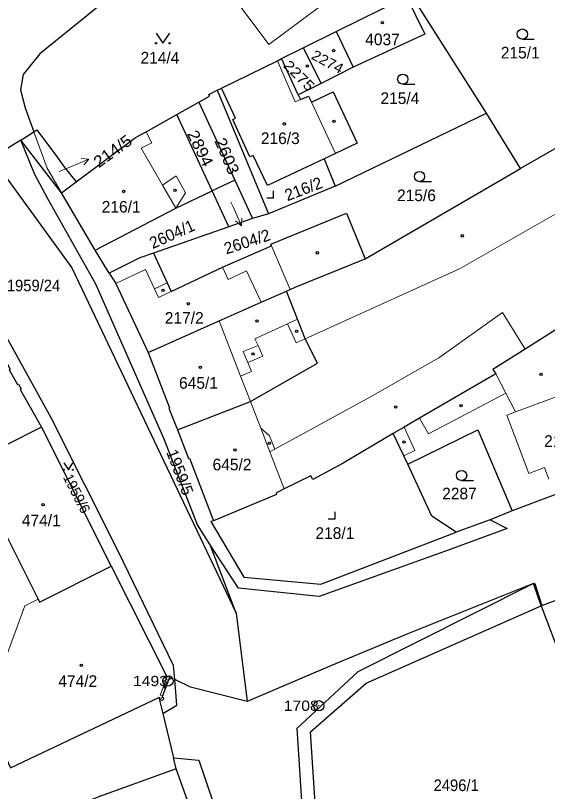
# Model space of a CAD drawing. Extents: x -679733 to -673243, y -1075091 to -1066557.
# Drawn here: x -676175.2 to -676097.4, y -1071620.8 to -1071507.3 of the extents above; entities that cross this region are included whole.
import ezdxf
from ezdxf.enums import TextEntityAlignment as Align

# ---------------------------------------------------------------- set-up
doc = ezdxf.new("R2010")
doc.units = 0
doc.header["$LTSCALE"] = 0.68
for name, color, linetype, lineweight in [('1', 7, 'Continuous', 25), ('3', 7, 'Continuous', 25), ('4', 7, 'Continuous', 13), ('5', 7, 'Continuous', 25), ('7', 7, 'Continuous', 13), ('8', 7, 'Continuous', 25)]:
    doc.layers.add(name, color=color, linetype=linetype, lineweight=lineweight)
doc.layers.add('2', color=7, linetype='Continuous')

msp = doc.modelspace()

# ---------------------------------------------------------------- linework, layer by layer
at = {"layer": '1'}
for p, q in [((-676128.3, -1071509.64), (-676125.8, -1071514.86)), ((-676133.1, -1071512.01), (-676130.49, -1071517.22)), ((-676133.83, -1071518.9), (-676136.27, -1071513.6)), ((-676145.68, -1071518.23), (-676138.2, -1071536.33)), ((-676151.59, -1071521.79), (-676148.38, -1071519.98)), ((-676174.44, -1071525.51), (-676172.53, -1071524.32)), ((-676168.49, -1071533.22), (-676174.44, -1071525.51)), ((-676168.49, -1071533.22), (-676166.33, -1071531.61)), ((-676143.11, -1071531.38), (-676146.42, -1071532.96)), ((-676144, -1071538.21), (-676146.42, -1071532.96)), ((-676163.53, -1071541.63), (-676168.49, -1071533.22)), ((-676171.41, -1071567.51), (-676161.21, -1071587.89)), ((-676105.72, -1071581.11), (-676110.74, -1071582.88)), ((-676142.94, -1071594.75), (-676141.32, -1071607.66)), ((-676153.67, -1071609.45), (-676152.11, -1071615.93)), ((-676151.72, -1071617.55), (-676152.11, -1071615.93)), ((-676145.76, -1071634.12), (-676151.72, -1071617.55))]:
    msp.add_line(p, q, dxfattribs=at)
for points in [[(-676133.82, -1071483.02), (-676138.35, -1071486.48), (-676140.02, -1071487.75), (-676150.11, -1071495.46), (-676151.27, -1071496.35), (-676171.66, -1071512.88), (-676174.11, -1071515.94), (-676174.47, -1071518.15), (-676173.82, -1071520.81), (-676172.53, -1071524.32)], [(-676174.44, -1071525.51), (-676176.89, -1071527.02), (-676186.01, -1071513.21), (-676186.25, -1071512.79), (-676185.21, -1071511.67), (-676195.61, -1071498.27)], [(-676145.08, -1071517.94), (-676136.86, -1071513.91), (-676136.27, -1071513.6), (-676133.1, -1071512.01), (-676128.3, -1071509.64), (-676117.99, -1071504.48)], [(-676117.99, -1071504.48), (-676115.32, -1071510.02), (-676125.8, -1071514.86), (-676130.49, -1071517.22), (-676133.83, -1071518.9)], [(-676106.27, -1071521.6), (-676117.12, -1071504.48), (-676117.25, -1071504.11), (-676117.99, -1071504.48)], [(-676199.77, -1071517.96), (-676197.57, -1071517.01), (-676188.76, -1071517.01), (-676183.57, -1071521.99), (-676176.7, -1071530.85), (-676166.96, -1071544.22), (-676142.94, -1071594.75), (-676146.71, -1071584.73)], [(-676148.38, -1071519.98), (-676146.81, -1071519.1), (-676146.92, -1071518.83), (-676145.68, -1071518.23), (-676145.08, -1071517.94)], [(-676130.02, -1071528.26), (-676138.31, -1071532.16), (-676140.43, -1071527.79), (-676140.9, -1071527.98), (-676143.42, -1071522.52), (-676143, -1071522.33), (-676145.08, -1071517.94)], [(-676133.83, -1071518.9), (-676133.5, -1071519.58), (-676132.34, -1071519.08), (-676131.9, -1071519.95), (-676128.74, -1071518.44), (-676125.21, -1071525.99), (-676128.37, -1071527.48), (-676130.02, -1071528.26)], [(-676148.38, -1071519.98), (-676143.11, -1071531.38), (-676140.52, -1071537)], [(-676130.02, -1071528.26), (-676128.42, -1071532.27), (-676106.27, -1071521.6)], [(-676124.04, -1071542.91), (-676101.28, -1071529.68), (-676106.27, -1071521.6)], [(-676166.33, -1071531.61), (-676157.63, -1071525.12), (-676156.08, -1071524.32), (-676151.59, -1071521.79)], [(-676163.53, -1071541.63), (-676151.73, -1071535.5), (-676146.42, -1071532.96), (-676151.59, -1071521.79)], [(-676080.87, -1071541.41), (-676087.02, -1071531.05), (-676091.11, -1071523.83), (-676101.28, -1071529.68)], [(-676172.53, -1071524.32), (-676172.08, -1071524.04), (-676169.23, -1071527.85), (-676168, -1071529.57), (-676166.33, -1071531.61)], [(-676146.71, -1071584.73), (-676148.59, -1071581.83), (-676153.45, -1071569.31), (-676163.48, -1071546.6), (-676170.47, -1071534.12), (-676172.43, -1071530.48), (-676174.44, -1071525.51)], [(-676151.91, -1071604.48), (-676152.07, -1071602.41), (-676160.12, -1071585.76), (-676169.99, -1071566.19), (-676186.39, -1071536.54), (-676191.19, -1071532.01), (-676188.03, -1071537.18), (-676182.92, -1071546.52)], [(-676128.42, -1071532.27), (-676138.2, -1071536.33), (-676140.52, -1071537)], [(-676155.03, -1071542.06), (-676153.02, -1071546.42), (-676152.42, -1071547.69), (-676144.91, -1071544.14), (-676137.75, -1071540.98), (-676137.86, -1071540.73), (-676126.79, -1071536.21), (-676124.04, -1071542.91)], [(-676140.52, -1071537), (-676144, -1071538.21), (-676155.03, -1071542.06)], [(-676155.03, -1071542.06), (-676157.01, -1071542.76), (-676161.49, -1071544.97), (-676163.53, -1071541.63)], [(-676135.55, -1071547.61), (-676135.01, -1071547.37), (-676134.26, -1071547.04), (-676124.04, -1071542.91)], [(-676161.49, -1071544.97), (-676160.55, -1071546.51), (-676155.81, -1071556.6)], [(-676155.81, -1071556.6), (-676145.41, -1071551.99), (-676139.24, -1071549.25), (-676135.55, -1071547.61)], [(-676151.51, -1071567.94), (-676140.83, -1071563.78), (-676130.99, -1071558.16), (-676132.83, -1071554.61), (-676133.94, -1071551.75), (-676135.55, -1071547.61)], [(-676179.67, -1071552.82), (-676178.86, -1071554.25), (-676178.73, -1071554.17), (-676178.32, -1071554.91), (-676178.45, -1071554.98), (-676176.52, -1071558.41), (-676176.39, -1071558.33), (-676175.99, -1071559.05), (-676176.12, -1071559.12), (-676174.9, -1071561.3), (-676174.77, -1071561.22), (-676174.38, -1071561.92), (-676174.51, -1071562), (-676171.41, -1071567.51)], [(-676095.68, -1071553), (-676100.62, -1071556.1), (-676105.36, -1071559.08), (-676104.89, -1071559.74), (-676116.09, -1071566.23), (-676118.31, -1071567.51), (-676119.96, -1071568.47)], [(-676155.81, -1071556.6), (-676152.67, -1071564.7), (-676152.77, -1071564.74), (-676151.51, -1071567.94)], [(-676051.6, -1071560.54), (-676068.44, -1071566.86), (-676096.8, -1071577.62), (-676102.5, -1071579.78), (-676105.72, -1071581.11)], [(-676171.41, -1071567.51), (-676181.88, -1071572.78), (-676171.91, -1071592.7), (-676171.69, -1071593.14), (-676161.21, -1071587.89)], [(-676151.51, -1071567.94), (-676149.87, -1071572.12), (-676149.77, -1071572.08), (-676146.25, -1071581.22)], [(-676117.81, -1071572.96), (-676107.55, -1071567.91), (-676102.5, -1071579.78)], [(-676119.96, -1071568.47), (-676127.25, -1071572.79), (-676131.71, -1071575.18), (-676132, -1071574.65), (-676135.87, -1071576.55), (-676137.1, -1071577.18), (-676137.02, -1071577.39), (-676146.25, -1071581.22)], [(-676117.81, -1071572.96), (-676118.39, -1071571.74), (-676119.96, -1071568.47)], [(-676110.74, -1071582.88), (-676114.28, -1071580.55), (-676117.81, -1071572.96)], [(-676105.72, -1071581.11), (-676103.26, -1071582.37), (-676111.74, -1071585.49), (-676130.76, -1071592.31), (-676142.58, -1071591.09), (-676146.71, -1071584.73)], [(-676146.25, -1071581.22), (-676146.63, -1071581.33), (-676141.81, -1071589.5), (-676130.53, -1071590.52), (-676110.74, -1071582.88)], [(-676161.21, -1071587.89), (-676153.06, -1071604.02), (-676152.93, -1071604.08)], [(-676099.38, -1071590.43), (-676099.23, -1071590.39), (-676098.16, -1071593.61), (-676087.92, -1071589.79), (-676087.88, -1071589.89), (-676085.21, -1071588.89)], [(-676099.38, -1071590.43), (-676125.1, -1071603.36), (-676134.03, -1071611.63), (-676132.28, -1071638.9), (-676113.31, -1071708.7), (-676111.17, -1071722.51), (-676112.16, -1071739.84), (-676114.63, -1071749.43), (-676121.41, -1071764.03), (-676135.15, -1071783.33), (-676142.46, -1071792.76), (-676166.36, -1071822.04), (-676175.39, -1071833.12), (-676182.45, -1071844.4), (-676187.2, -1071855.01), (-676191.45, -1071871.27), (-676192.51, -1071884.43), (-676191.2, -1071899.37), (-676183.88, -1071917.06), (-676171.89, -1071936.65), (-676157.14, -1071950.29), (-676143.77, -1071959.8), (-676108.24, -1071982.64), (-676103.47, -1071979.82)], [(-676099.38, -1071590.43), (-676117.7, -1071597.71), (-676128.97, -1071602.39), (-676141.32, -1071607.66)], [(-676130.08, -1071640.05), (-676130.27, -1071638.92), (-676132.05, -1071612.1), (-676123.87, -1071605), (-676098.3, -1071593.66), (-676099.38, -1071590.43)], [(-676196.33, -1071594.82), (-676187.81, -1071591.8), (-676182.16, -1071604.21), (-676175.95, -1071617.37), (-676154.23, -1071607.11)], [(-676098.3, -1071593.66), (-676091.98, -1071610.33), (-676090.29, -1071614.15)], [(-676152.77, -1071604.43), (-676152.82, -1071604.57), (-676153.68, -1071606.87), (-676153.73, -1071607.01)], [(-676153.67, -1071609.45), (-676151.61, -1071608.2), (-676151.91, -1071604.48)], [(-676152.93, -1071604.08), (-676152.828, -1071603.952), (-676152.67, -1071603.906), (-676152.515, -1071603.961), (-676152.449, -1071604.033), (-676152.409, -1071604.193), (-676152.468, -1071604.346), (-676152.606, -1071604.436), (-676152.77, -1071604.43)], [(-676141.32, -1071607.66), (-676149.59, -1071605.58), (-676151.91, -1071604.48)], [(-676153.73, -1071607.01), (-676153.603, -1071607.114), (-676153.561, -1071607.273), (-676153.619, -1071607.427), (-676153.695, -1071607.493), (-676153.855, -1071607.528), (-676154.006, -1071607.464), (-676154.092, -1071607.324), (-676154.08, -1071607.16), (-676154.23, -1071607.11), (-676153.67, -1071609.45)], [(-676152.11, -1071615.93), (-676148.36, -1071616.28), (-676140.37, -1071639.9), (-676120.56, -1071712.56)], [(-676151.72, -1071617.55), (-676162.77, -1071621.53), (-676171.89, -1071625.11)]]:
    msp.add_lwpolyline(points, dxfattribs=at)
at = {"layer": '3'}
for p, q in [((-676101.033, -1071510.76), (-676099.283, -1071510.76)), ((-676118.533, -1071517.35), (-676116.783, -1071517.35)), ((-676116.083, -1071531.6), (-676114.333, -1071531.6)), ((-676109.923, -1071575.36), (-676108.173, -1071575.36))]:
    msp.add_line(p, q, dxfattribs=at)
for points in [[(-676154.63, -1071509.849), (-676153.63, -1071511.35), (-676152.63, -1071509.849)], [(-676138.451, -1071533.96), (-676137.45, -1071533.96), (-676137.45, -1071532.96)], [(-676168.15, -1071572.754), (-676167.48, -1071573.76), (-676166.81, -1071572.754)], [(-676129.451, -1071580.94), (-676128.45, -1071580.94), (-676128.45, -1071579.94)]]:
    msp.add_lwpolyline(points, dxfattribs=at)
for centre, radius in [((-676101.0329, -1071510.0098), 0.75), ((-676154.63, -1071511.3495), 0.1), ((-676152.63, -1071511.3495), 0.1), ((-676118.5329, -1071516.5998), 0.75), ((-676116.0829, -1071530.8498), 0.75), ((-676168.15, -1071573.7596), 0.067), ((-676166.81, -1071573.7596), 0.067), ((-676109.9229, -1071574.6098), 0.75)]:
    msp.add_circle(centre, radius, dxfattribs=at)
at = {"layer": '4'}
for p, q in [((-676138.16, -1071511.52), (-676150.11, -1071495.46)), ((-676138.16, -1071511.52), (-676120.91, -1071498.73)), ((-676136.86, -1071513.91), (-676134.27, -1071519.92)), ((-676134.27, -1071519.92), (-676133.5, -1071519.58)), ((-676131.9, -1071519.95), (-676128.37, -1071527.48)), ((-676172.53, -1071524.32), (-676170.58, -1071529.64)), ((-676155.26, -1071525.92), (-676156.08, -1071524.32)), ((-676156.81, -1071526.71), (-676155.26, -1071525.92)), ((-676153.69, -1071532.12), (-676156.81, -1071526.71)), ((-676168.49, -1071533.22), (-676170.58, -1071529.64)), ((-676153.69, -1071532.12), (-676151.71, -1071530.75)), ((-676150.35, -1071533.26), (-676151.71, -1071530.75)), ((-676110.14, -1071544.31), (-676087.02, -1071531.05)), ((-676151.73, -1071535.5), (-676153.69, -1071532.12)), ((-676151.73, -1071535.5), (-676150.35, -1071533.26)), ((-676137.75, -1071540.98), (-676135.01, -1071547.37)), ((-676144.91, -1071544.14), (-676144.08, -1071545.9)), ((-676132.83, -1071554.61), (-676110.14, -1071544.31)), ((-676160.55, -1071546.51), (-676156.19, -1071544.46)), ((-676156.19, -1071544.46), (-676154.85, -1071547.29)), ((-676144.08, -1071545.9), (-676141.41, -1071544.65)), ((-676141.41, -1071544.65), (-676139.24, -1071549.25)), ((-676154.85, -1071547.29), (-676153.02, -1071546.42)), ((-676154.85, -1071547.29), (-676154.26, -1071548.55)), ((-676154.26, -1071548.55), (-676152.42, -1071547.69)), ((-676103.96, -1071550.77), (-676113.26, -1071557.4)), ((-676103.96, -1071550.77), (-676100.62, -1071556.1)), ((-676145.41, -1071551.99), (-676142.28, -1071560.05)), ((-676135.4, -1071552.43), (-676133.94, -1071551.75)), ((-676140.17, -1071554.62), (-676135.4, -1071552.43)), ((-676135.4, -1071552.43), (-676134.12, -1071555.2)), ((-676134.12, -1071555.2), (-676132.83, -1071554.61)), ((-676141.88, -1071556.48), (-676139.72, -1071555.58)), ((-676139.72, -1071555.58), (-676140.17, -1071554.62)), ((-676139, -1071557.12), (-676139.72, -1071555.58)), ((-676141.23, -1071558.05), (-676141.88, -1071556.48)), ((-676141.23, -1071558.05), (-676139, -1071557.12)), ((-676113.26, -1071557.4), (-676123.25, -1071563.07)), ((-676140.67, -1071559.4), (-676141.23, -1071558.05)), ((-676142.28, -1071560.05), (-676140.67, -1071559.4)), ((-676142.28, -1071560.05), (-676140.83, -1071563.78)), ((-676103.45, -1071562.55), (-676104.89, -1071559.74)), ((-676091.39, -1071561.33), (-676102.03, -1071565.3)), ((-676103.45, -1071562.55), (-676114.78, -1071568.5)), ((-676102.03, -1071565.3), (-676103.45, -1071562.55)), ((-676137.28, -1071570.73), (-676123.25, -1071563.07)), ((-676140.83, -1071563.78), (-676139.32, -1071567.67)), ((-676102.03, -1071565.3), (-676103.32, -1071565.78)), ((-676103.32, -1071565.78), (-676100.06, -1071574.29)), ((-676114.78, -1071568.5), (-676116.09, -1071566.23)), ((-676139.32, -1071567.67), (-676138.03, -1071568.78)), ((-676139.32, -1071567.67), (-676137.98, -1071571.12)), ((-676118.31, -1071567.51), (-676116.78, -1071570.97)), ((-676138.03, -1071568.78), (-676137.28, -1071570.73)), ((-676137.98, -1071571.12), (-676137.28, -1071570.73)), ((-676137.98, -1071571.12), (-676135.87, -1071576.55)), ((-676116.78, -1071570.97), (-676118.39, -1071571.74)), ((-676100.06, -1071574.29), (-676097.81, -1071573.45)), ((-676097.81, -1071573.45), (-676097.17, -1071575.14)), ((-676173.85, -1071593.67), (-676171.91, -1071592.7)), ((-676176.71, -1071601.52), (-676173.85, -1071593.67)), ((-676154.02, -1071606.74), (-676153.16, -1071604.44)), ((-676153.16, -1071604.44), (-676152.82, -1071604.57)), ((-676152.93, -1071604.08), (-676152.68, -1071604.18)), ((-676152.68, -1071604.18), (-676152.77, -1071604.43)), ((-676153.68, -1071606.87), (-676154.02, -1071606.74)), ((-676153.83, -1071607.26), (-676154.08, -1071607.16)), ((-676153.73, -1071607.01), (-676153.83, -1071607.26))]:
    msp.add_line(p, q, dxfattribs=at)
at = {"layer": '5'}
for centre, radius in [((-676121.5068, -1071508.3292), 0.175), ((-676128.6568, -1071512.4092), 0.175), ((-676132.4868, -1071514.6592), 0.175), ((-676128.5968, -1071522.7892), 0.175), ((-676135.8668, -1071523.1392), 0.175), ((-676159.3868, -1071533.0392), 0.175), ((-676151.8768, -1071532.8792), 0.175), ((-676109.8368, -1071539.5292), 0.175), ((-676131.0468, -1071542.0192), 0.175), ((-676153.6268, -1071547.5092), 0.175), ((-676149.9368, -1071549.4792), 0.175), ((-676139.8668, -1071551.9792), 0.175), ((-676134.0668, -1071553.4992), 0.175), ((-676140.4568, -1071556.8292), 0.175), ((-676148.1468, -1071558.7892), 0.175), ((-676098.3068, -1071559.8192), 0.175), ((-676119.5768, -1071564.5792), 0.175), ((-676109.9968, -1071564.3992), 0.175), ((-676138.0568, -1071569.8792), 0.175), ((-676118.3468, -1071569.6892), 0.175), ((-676143.1068, -1071570.8892), 0.175), ((-676171.1668, -1071578.8692), 0.175), ((-676165.5968, -1071602.3792), 0.175), ((-676153.3846, -1071605.5894), 0.1172)]:
    msp.add_circle(centre, radius, dxfattribs=at)
at = {"layer": '7'}
for p, q in [((-676164.498, -1071528.297), (-676165.615, -1071528.228)), ((-676142.149, -1071538.052), (-676142.099, -1071536.933))]:
    msp.add_line(p, q, dxfattribs=at)
for points in [[(-676168.83, -1071530.12), (-676167.26, -1071529.47), (-676164.498, -1071528.297), (-676165.224, -1071529.15)], [(-676143.69, -1071534.59), (-676143.37, -1071535.31), (-676142.149, -1071538.052), (-676143.014, -1071537.34)]]:
    msp.add_lwpolyline(points, dxfattribs=at)
at = {"layer": '8'}
for centre, radius in [((-676152.9, -1071604.6798), 0.75), ((-676152.9, -1071604.6798), 0.03), ((-676130.83, -1071608.2998), 0.75), ((-676130.83, -1071608.2998), 0.03)]:
    msp.add_circle(centre, radius, dxfattribs=at)

# ---------------------------------------------------------------- texts
at = {"layer": '2'}
for s, p in [('4037', (-676121.5, -1071511.63)), ('214/4', (-676154.07, -1071514.31)), ('215/1', (-676101.34, -1071513.57)), ('215/4', (-676118.95, -1071520.239)), ('216/3', (-676136.46, -1071526.1)), ('215/6', (-676116.53, -1071534.45)), ('216/1', (-676159.75, -1071536.13)), ('217/2', (-676150.52, -1071552.39)), ('645/1', (-676148.43, -1071561.91)), ('218/2', (-676095, -1071570.41)), ('645/2', (-676143.52, -1071573.85)), ('2287', (-676110.24, -1071578.1)), ('474/1', (-676171.44, -1071582.029)), ('218/1', (-676128.47, -1071583.88)), ('474/2', (-676166.1, -1071605.54))]:
    msp.add_text(s, height=1.7, dxfattribs=at).set_placement(p, align=Align.CENTER)
for s, height, rotation, width, p in [('2274', 1.5, 332, 1.1, (-676129.8871, -1071514.7163)), ('2275', 1.5, 315, 1.2, (-676134.2358, -1071516.6142)), ('2894', 1.7, 296, 1.1, (-676148.9227, -1071527.0909)), ('2603', 1.7, 293, 1.1, (-676145.0383, -1071528.1834))]:
    msp.add_text(s, height=height, rotation=rotation, dxfattribs=dict(at, width=width)).set_placement(p, align=Align.CENTER)
at = {"layer": '2', "width": 1.1}
msp.add_text('214/5', height=1.7, rotation=36, dxfattribs=at).set_placement((-676163.02, -1071529.657))
at = {"layer": '2'}
for s, height, rotation, p in [('216/2', 1.7, 21, (-676132.7616, -1071533.4551)), ('2604/1', 1.7, 24, (-676151.9632, -1071540.0637)), ('2604/2', 1.7, 18, (-676141.0517, -1071541.1905)), ('1959/5', 1.7, 291, (-676151.9353, -1071574.4274)), ('1959/6', 1.5, 297, (-676166.9123, -1071577.5865))]:
    msp.add_text(s, height=height, rotation=rotation, dxfattribs=at).set_placement(p, align=Align.CENTER)
at = {"layer": '2', "width": 0.95}
msp.add_text('1959/24', height=1.7, dxfattribs=at).set_placement((-676176.48, -1071547.65))
msp.add_text('2496/1', height=1.7, dxfattribs=at).set_placement((-676110.719, -1071620.79), align=Align.CENTER)
at = {"layer": '8', "width": 1.15}
for s, p in [('1493', (-676152.899, -1071605.429)), ('1708', (-676130.829, -1071609.05))]:
    msp.add_text(s, height=1.5, dxfattribs=at).set_placement(p, align=Align.RIGHT)

doc.saveas('drawing.dxf')
